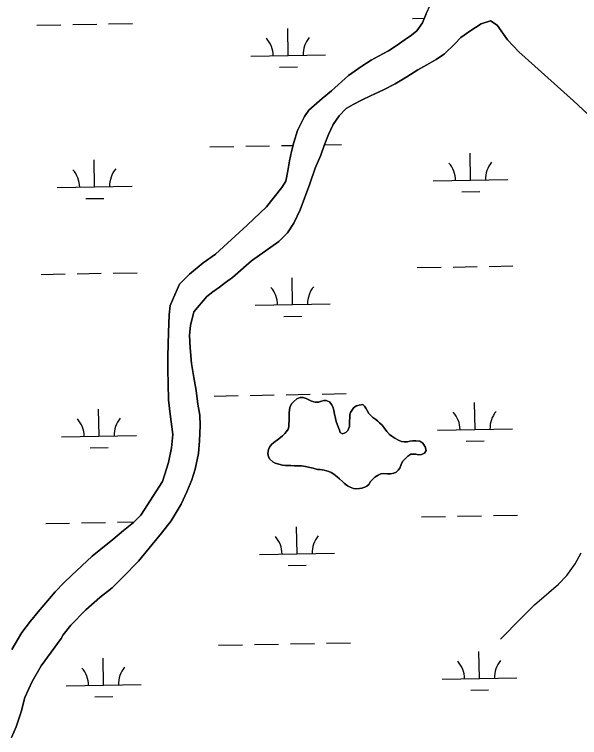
# Model space of a CAD drawing. Extents: x 3914892 to 3953151, y 242587 to 268572.
# Drawn here: x 3949533 to 3950288, y 252879 to 253844 of the extents above; entities that cross this region are included whole.
import ezdxf

# ---------------------------------------------------------------- set-up
doc = ezdxf.new("R2010")
doc.units = 0
doc.layers.add('V-TOPO-SHOR', color=7, linetype='Continuous')
doc.layers.add('V-WETL-SWMP', color=7, linetype='Continuous')

msp = doc.modelspace()

# ---------------------------------------------------------------- linework, layer by layer
at = {"layer": 'V-TOPO-SHOR'}
for points in [[(3950070.19, 253822.29), (3950077.85, 253832.84), (3950082.96, 253844.85), (3950088.48, 253857.24), (3950091.42, 253869.91), (3950093.99, 253883.78), (3950092.15, 253901.55)], [(3950168.8, 253835.51), (3950156.35, 253831.67), (3950141.13, 253821.54), (3950129.15, 253813.1), (3950121.15, 253804.76), (3950107.45, 253791.59), (3950096.28, 253783.73), (3950083.73, 253776.51), (3950071.6, 253769.87), (3950056.8, 253760.52), (3950041.22, 253751.39), (3950026.06, 253743.24), (3950008.51, 253735.16), (3949997.41, 253729.89), (3949985.49, 253723.84), (3949975.98, 253718.33), (3949966.75, 253708.62), (3949958.86, 253696.89), (3949952.32, 253683.52), (3949946.74, 253668.94), (3949942.4, 253656.11), (3949934.76, 253638.8), (3949927.41, 253617.69), (3949914.5, 253582.99), (3949906.04, 253565.1), (3949897.73, 253552.38), (3949886.25, 253540.75), (3949849.5, 253515.07), (3949824.19, 253492.66), (3949814.84, 253485.95), (3949806.71, 253479.99), (3949797.97, 253473.46), (3949790.04, 253467.51), (3949772.55, 253447.08), (3949768.25, 253428.47), (3949766.91, 253415.76), (3949767.64, 253398.81), (3949769.46, 253378.05), (3949772.73, 253359.44), (3949775.63, 253341.83), (3949778.12, 253323.64), (3949780.7, 253308.83), (3949781.32, 253295.07), (3949780.36, 253274.78), (3949778.9, 253257.7), (3949774.53, 253236.7), (3949769.76, 253222.49), (3949763.16, 253206.74), (3949755.93, 253190.21), (3949742.37, 253167.88), (3949729.57, 253151.3), (3949717, 253136.11), (3949698.67, 253114.11), (3949678.38, 253093.16), (3949663.83, 253078.42), (3949647.35, 253065.53), (3949628.57, 253049.12), (3949608.49, 253028.56), (3949598.37, 253015.49), (3949595.65, 253010.59), (3949568.96, 252974.48), (3949556.83, 252953.3), (3949547.08, 252932.06), (3949542.17, 252912.87), (3949535.25, 252892.95), (3949529.28, 252878.57)], [(3950351.56, 253661.6), (3950279.39, 253728.51), (3950206.51, 253794.25), (3950191.41, 253810), (3950177.4, 253829.5), (3950168.8, 253835.51)], [(3949529.87, 252996.27), (3949543.04, 253018.81), (3949554.61, 253034.03), (3949564.9, 253046.29), (3949587.35, 253073.16), (3949599.64, 253085.37), (3949609.26, 253095.06), (3949622.96, 253108.03), (3949637.05, 253120.79), (3949648.46, 253130.03), (3949664.36, 253143.14), (3949678.62, 253154.9), (3949692.27, 253165.87), (3949701.69, 253175.37), (3949730.61, 253220.39), (3949738.68, 253245.86), (3949743, 253265.26), (3949744.48, 253283.14), (3949741.25, 253310.52), (3949738.79, 253329.5), (3949738.18, 253350.83), (3949737.89, 253369.36), (3949737.8, 253387.89), (3949738.87, 253419.52), (3949739.52, 253443.01), (3949741.05, 253455.51), (3949753.59, 253484.05), (3949766.7, 253497.23), (3949785.23, 253512.26), (3949801.69, 253523.95), (3949843.78, 253562.63), (3949869.74, 253587.01), (3949889.97, 253612.94), (3949895.59, 253621.55), (3949898.35, 253635.02), (3949900.31, 253648.51), (3949903.25, 253661.18), (3949906.36, 253673.04), (3949911.18, 253688.84), (3949920.26, 253707.51), (3949926.27, 253716.11), (3949943.82, 253731.76), (3949956.65, 253741.96), (3949979.32, 253762.25), (3949987.86, 253768.59), (3949996.79, 253774.72), (3950009.36, 253782.74), (3950019.27, 253788.44), (3950032.6, 253795.24), (3950042.55, 253801.94), (3950054.73, 253810.37), (3950063.06, 253816.32), (3950070.19, 253822.29)], [(3949901.02, 253319.29), (3949902.95, 253324.21), (3949906.02, 253327.32), (3949910.29, 253330.58), (3949914.72, 253332.45), (3949918.52, 253332.75), (3949922.66, 253331.24), (3949926.98, 253329.13), (3949929.73, 253327.66), (3949934.47, 253326.13), (3949939.25, 253326.4), (3949943.27, 253327.49), (3949946.09, 253328.6), (3949949.48, 253328.71), (3949953.6, 253326.61), (3949957.08, 253322.72), (3949958.56, 253318.7), (3949959.66, 253315.29), (3949960.53, 253310.48), (3949961.22, 253306.88), (3949962.09, 253302.27), (3949963.2, 253299.05), (3949965.24, 253293.42), (3949966.91, 253289), (3949968.22, 253285.97), (3949971.16, 253284.1), (3949975.38, 253285.77), (3949978.25, 253288.68), (3949980.39, 253293.8), (3949980.47, 253296.99), (3949980.58, 253300.97), (3949980.71, 253305.74), (3949981.01, 253309.32), (3949981.7, 253312.69), (3949983.56, 253315.23), (3949986.46, 253319.13), (3949989.7, 253321.23), (3949993.32, 253322.52), (3949998.12, 253323.19)], [(3949998.12, 253323.19), (3950000.45, 253321.13), (3950002.17, 253318.3), (3950003.87, 253315.07), (3950006.35, 253311.02), (3950009.45, 253307.94), (3950011.79, 253305.89), (3950015.7, 253303.39), (3950018.22, 253300.93), (3950020.55, 253298.67), (3950023.85, 253295.6), (3950026.94, 253292.13), (3950030.39, 253287.25), (3950033.87, 253283.37), (3950037.19, 253280.89), (3950040.91, 253278.4), (3950045.81, 253275.67), (3950049.95, 253273.97), (3950053.31, 253273.28), (3950058.09, 253273.35), (3950061.1, 253274.06), (3950065.1, 253274.75), (3950068.89, 253274.64), (3950074.45, 253274.09), (3950078.56, 253271.59), (3950081.42, 253266.73), (3950082.68, 253261.92), (3950080.79, 253258.38), (3950076.75, 253256.5), (3950072.56, 253256.22), (3950068.8, 253257.12), (3950062.22, 253256.9), (3950058.37, 253254.22), (3950055.1, 253251.32), (3950051.4, 253247.04), (3950049.49, 253242.91), (3950047.57, 253238.18), (3950045.5, 253235.45), (3950042.64, 253232.94), (3950039.82, 253231.62), (3950035.42, 253230.75), (3950030.63, 253230.68), (3950025.86, 253231.01), (3950022.07, 253230.72), (3950018.64, 253229.02), (3950014.38, 253226.15), (3950011.52, 253223.64), (3950008.44, 253220.34), (3950006.15, 253216.62), (3950003.69, 253214.29), (3950000.86, 253212.78), (3949997.04, 253211.49), (3949993.64, 253210.98), (3949989.05, 253210.71), (3949985.88, 253211), (3949981.34, 253212.72), (3949978.01, 253214.8), (3949973.92, 253217.9), (3949971, 253220.37), (3949967.11, 253223.86), (3949964.2, 253226.53), (3949959.51, 253230.05), (3949955.79, 253232.34), (3949953.04, 253233.61), (3949946.71, 253235.38), (3949941.36, 253236.32), (3949937.59, 253236.62), (3949931.85, 253238.17), (3949927.5, 253239.29), (3949921.76, 253240.64), (3949916.6, 253241.38), (3949912.22, 253241.3), (3949907.05, 253241.45), (3949902.27, 253241.58), (3949898.29, 253241.69), (3949895.1, 253241.77), (3949891.14, 253242.28), (3949885.99, 253243.42), (3949881.25, 253244.94), (3949878.12, 253246.82), (3949874.22, 253250.11), (3949872.12, 253253.16), (3949871.25, 253257.77), (3949872.19, 253262.92), (3949873.47, 253266.27), (3949876.16, 253269.78), (3949879.62, 253272.67), (3949884.5, 253276.12), (3949888.37, 253279.2), (3949891.22, 253281.51), (3949894.29, 253284.62), (3949896.56, 253287.34), (3949898.42, 253290.08), (3949899.51, 253293.44), (3949899.63, 253297.62), (3949899.72, 253301.2), (3949899.82, 253304.58), (3949899.93, 253308.76), (3949900.02, 253311.95), (3949900.33, 253316.12), (3949901.02, 253319.29)], [(3950182.17, 253009.81), (3950209.43, 253037.94), (3950227.44, 253055.57), (3950246.62, 253072.37), (3950259.27, 253083.17), (3950270.55, 253095.01), (3950281.73, 253110.44), (3950289.7, 253125.16)]]:
    msp.add_lwpolyline(points, dxfattribs=at)
at = {"layer": 'V-WETL-SWMP'}
for p, q in [((3950082.96, 253844.85), (3950077.85, 253832.84)), ((3949610.94, 253830.42), (3949642.94, 253831)), ((3949658.93, 253831.28), (3949690.93, 253831.85)), ((3950064.78, 253838.54), (3950080.4, 253838.82)), ((3950077.85, 253832.84), (3950070.19, 253822.29)), ((3950141.13, 253821.54), (3950156.35, 253831.67)), ((3950156.35, 253831.67), (3950168.8, 253835.51)), ((3950168.8, 253835.51), (3950177.4, 253829.5)), ((3949562.95, 253829.56), (3949594.95, 253830.14)), ((3949898.57, 253789.13), (3949897.93, 253825.13)), ((3950070.19, 253822.29), (3950063.06, 253816.32)), ((3950129.15, 253813.1), (3950141.13, 253821.54)), ((3950177.4, 253829.5), (3950191.4, 253810)), ((3950063.06, 253816.32), (3950054.73, 253810.37)), ((3950121.15, 253804.76), (3950129.15, 253813.1)), ((3950042.55, 253801.94), (3950032.6, 253795.24)), ((3950054.73, 253810.37), (3950042.55, 253801.94)), ((3950107.45, 253791.59), (3950121.15, 253804.76)), ((3950191.4, 253810), (3950206.51, 253794.25)), ((3950032.6, 253795.24), (3950019.27, 253788.44)), ((3950206.51, 253794.25), (3950279.39, 253728.51)), ((3949848.58, 253788.24), (3949948.56, 253790.03)), ((3950009.36, 253782.74), (3949996.79, 253774.72)), ((3950019.27, 253788.44), (3950009.36, 253782.74)), ((3950083.73, 253776.51), (3950096.28, 253783.73)), ((3950096.28, 253783.73), (3950107.45, 253791.59)), ((3949886.85, 253773.49), (3949910.85, 253773.92)), ((3949996.79, 253774.72), (3949987.86, 253768.59)), ((3950071.6, 253769.87), (3950083.73, 253776.51)), ((3949987.86, 253768.59), (3949979.32, 253762.25)), ((3950056.8, 253760.52), (3950071.6, 253769.87)), ((3949979.32, 253762.25), (3949956.65, 253741.96)), ((3950041.22, 253751.39), (3950056.8, 253760.52)), ((3950026.06, 253743.24), (3950041.22, 253751.39)), ((3949956.65, 253741.96), (3949943.83, 253731.76)), ((3949997.41, 253729.89), (3950008.51, 253735.16)), ((3950008.51, 253735.16), (3950026.06, 253743.24)), ((3949943.83, 253731.76), (3949926.27, 253716.11)), ((3949985.49, 253723.84), (3949997.41, 253729.89)), ((3950279.39, 253728.51), (3950351.56, 253661.6)), ((3949926.27, 253716.11), (3949920.25, 253707.51)), ((3949966.75, 253708.62), (3949975.98, 253718.33)), ((3949975.98, 253718.33), (3949985.49, 253723.84)), ((3949920.25, 253707.51), (3949911.18, 253688.84)), ((3949958.86, 253696.89), (3949966.75, 253708.62)), ((3949952.32, 253683.52), (3949958.86, 253696.89)), ((3949911.18, 253688.84), (3949906.36, 253673.04)), ((3949946.74, 253668.94), (3949952.32, 253683.52)), ((3949793.89, 253667.17), (3949825.89, 253667.74)), ((3949841.88, 253668.03), (3949873.88, 253668.6)), ((3949889.88, 253668.89), (3949905.34, 253669.16)), ((3949906.36, 253673.04), (3949903.25, 253661.18)), ((3949942.4, 253656.11), (3949946.74, 253668.94)), ((3949947.11, 253669.91), (3949969.86, 253670.32)), ((3949903.25, 253661.18), (3949900.31, 253648.51)), ((3950142.06, 253622.65), (3950141.42, 253658.64)), ((3949640.23, 253613.67), (3949639.59, 253649.66)), ((3949900.31, 253648.51), (3949898.35, 253635.02)), ((3949934.76, 253638.8), (3949942.4, 253656.11)), ((3949927.41, 253617.69), (3949934.76, 253638.8)), ((3949898.35, 253635.02), (3949895.59, 253621.55)), ((3949895.59, 253621.55), (3949889.97, 253612.94)), ((3950092.07, 253621.75), (3950192.05, 253623.54)), ((3949590.24, 253612.77), (3949690.22, 253614.56)), ((3949889.97, 253612.94), (3949869.74, 253587.01)), ((3949914.5, 253582.99), (3949927.41, 253617.69)), ((3950130.34, 253607), (3950154.33, 253607.43)), ((3949628.51, 253598.03), (3949652.51, 253598.46)), ((3949869.74, 253587.01), (3949843.78, 253562.63)), ((3949906.04, 253565.1), (3949914.5, 253582.99)), ((3949843.78, 253562.63), (3949801.69, 253523.95)), ((3949897.73, 253552.38), (3949906.04, 253565.1)), ((3949886.25, 253540.75), (3949897.73, 253552.38)), ((3949849.5, 253515.07), (3949886.25, 253540.75)), ((3949801.69, 253523.95), (3949785.23, 253512.26)), ((3949785.23, 253512.26), (3949766.7, 253497.23)), ((3949824.19, 253492.66), (3949849.5, 253515.07)), ((3950070.73, 253505.92), (3950102.72, 253506.49)), ((3950118.72, 253506.78), (3950150.72, 253507.35)), ((3950166.71, 253507.64), (3950198.71, 253508.21)), ((3949568.9, 253496.94), (3949600.9, 253497.52)), ((3949616.89, 253497.8), (3949648.89, 253498.37)), ((3949664.89, 253498.66), (3949696.88, 253499.23)), ((3949766.7, 253497.23), (3949753.59, 253484.05)), ((3949753.59, 253484.05), (3949741.05, 253455.51)), ((3949806.71, 253479.99), (3949814.84, 253485.95)), ((3949814.84, 253485.95), (3949824.19, 253492.66)), ((3949904.52, 253456.51), (3949903.88, 253492.5)), ((3949797.97, 253473.46), (3949806.71, 253479.99)), ((3949772.55, 253447.08), (3949790.04, 253467.51)), ((3949790.04, 253467.51), (3949797.97, 253473.46)), ((3949741.05, 253455.51), (3949739.52, 253443.01)), ((3949854.53, 253455.62), (3949954.51, 253457.4)), ((3949768.25, 253428.47), (3949772.55, 253447.08)), ((3949739.52, 253443.01), (3949738.87, 253419.52)), ((3949892.8, 253440.87), (3949916.8, 253441.3)), ((3949766.91, 253415.76), (3949768.25, 253428.47)), ((3949738.87, 253419.52), (3949737.8, 253387.89)), ((3949767.64, 253398.81), (3949766.91, 253415.76)), ((3949769.46, 253378.05), (3949767.64, 253398.81)), ((3949737.8, 253387.89), (3949737.89, 253369.36)), ((3949772.73, 253359.44), (3949769.46, 253378.05)), ((3949737.89, 253369.36), (3949738.18, 253350.83)), ((3949775.63, 253341.83), (3949772.73, 253359.44)), ((3949738.18, 253350.83), (3949738.79, 253329.5)), ((3949778.12, 253323.64), (3949775.63, 253341.83)), ((3949738.79, 253329.5), (3949741.25, 253310.52)), ((3949799.84, 253334.55), (3949831.84, 253335.12)), ((3949847.84, 253335.41), (3949879.83, 253335.98)), ((3949895.83, 253336.26), (3949927.82, 253336.84)), ((3949910.29, 253330.58), (3949906.02, 253327.31)), ((3949914.73, 253332.45), (3949910.29, 253330.58)), ((3949918.52, 253332.75), (3949914.73, 253332.45)), ((3949922.66, 253331.24), (3949918.52, 253332.75)), ((3949926.98, 253329.13), (3949922.66, 253331.24)), ((3949929.73, 253327.66), (3949926.98, 253329.13)), ((3949943.82, 253337.12), (3949975.82, 253337.7)), ((3949780.7, 253308.83), (3949778.12, 253323.64)), ((3949901.02, 253319.29), (3949900.33, 253316.12)), ((3949902.95, 253324.21), (3949901.02, 253319.29)), ((3949906.02, 253327.31), (3949902.95, 253324.21)), ((3949934.47, 253326.13), (3949929.73, 253327.66)), ((3949939.25, 253326.4), (3949934.47, 253326.13)), ((3949943.27, 253327.49), (3949939.25, 253326.4)), ((3949946.09, 253328.6), (3949943.27, 253327.49)), ((3949949.48, 253328.71), (3949946.09, 253328.6)), ((3949953.6, 253326.61), (3949949.48, 253328.71)), ((3949957.08, 253322.73), (3949953.6, 253326.61)), ((3949958.56, 253318.7), (3949957.08, 253322.73)), ((3949986.46, 253319.13), (3949983.56, 253315.23)), ((3949989.7, 253321.23), (3949986.46, 253319.13)), ((3949993.32, 253322.53), (3949989.7, 253321.23)), ((3949998.12, 253323.19), (3949993.32, 253322.53)), ((3950000.45, 253321.13), (3949998.12, 253323.19)), ((3950002.17, 253318.3), (3950000.45, 253321.13)), ((3950148.01, 253290.03), (3950147.37, 253326.02)), ((3949646.18, 253281.05), (3949645.54, 253317.04)), ((3949741.25, 253310.52), (3949744.48, 253283.14)), ((3949900.02, 253311.95), (3949899.93, 253308.76)), ((3949900.33, 253316.12), (3949900.02, 253311.95)), ((3949959.66, 253315.29), (3949958.56, 253318.7)), ((3949960.53, 253310.48), (3949959.66, 253315.29)), ((3949961.22, 253306.88), (3949960.53, 253310.48)), ((3949981.7, 253312.69), (3949981.01, 253309.32)), ((3949983.56, 253315.23), (3949981.7, 253312.69)), ((3950003.87, 253315.07), (3950002.17, 253318.3)), ((3950006.35, 253311.02), (3950003.87, 253315.07)), ((3950009.45, 253307.94), (3950006.35, 253311.02)), ((3949781.32, 253295.07), (3949780.7, 253308.83)), ((3949899.73, 253301.2), (3949899.63, 253297.62)), ((3949899.82, 253304.58), (3949899.73, 253301.2)), ((3949899.93, 253308.76), (3949899.82, 253304.58)), ((3949962.09, 253302.27), (3949961.22, 253306.88)), ((3949963.2, 253299.06), (3949962.09, 253302.27)), ((3949980.58, 253300.97), (3949980.47, 253296.99)), ((3949980.71, 253305.74), (3949980.58, 253300.97)), ((3949981.01, 253309.32), (3949980.71, 253305.74)), ((3950011.79, 253305.89), (3950009.45, 253307.94)), ((3950015.7, 253303.39), (3950011.79, 253305.89)), ((3950018.22, 253300.93), (3950015.7, 253303.39)), ((3950020.55, 253298.68), (3950018.22, 253300.93)), ((3949780.36, 253274.78), (3949781.32, 253295.07)), ((3949899.51, 253293.44), (3949898.42, 253290.08)), ((3949899.63, 253297.62), (3949899.51, 253293.44)), ((3949965.24, 253293.42), (3949963.2, 253299.06)), ((3949966.91, 253288.99), (3949965.24, 253293.42)), ((3949980.38, 253293.8), (3949978.25, 253288.68)), ((3949980.47, 253296.99), (3949980.38, 253293.8)), ((3950023.85, 253295.6), (3950020.55, 253298.68)), ((3950026.94, 253292.13), (3950023.85, 253295.6)), ((3950030.39, 253287.25), (3950026.94, 253292.13)), ((3950098.02, 253289.13), (3950198, 253290.92)), ((3949596.19, 253280.15), (3949696.18, 253281.94)), ((3949744.48, 253283.14), (3949743, 253265.26)), ((3949891.22, 253281.52), (3949888.37, 253279.2)), ((3949894.29, 253284.62), (3949891.22, 253281.52)), ((3949896.56, 253287.34), (3949894.29, 253284.62)), ((3949898.42, 253290.08), (3949896.56, 253287.34)), ((3949968.22, 253285.97), (3949966.91, 253288.99)), ((3949971.15, 253284.1), (3949968.22, 253285.97)), ((3949975.38, 253285.77), (3949971.15, 253284.1)), ((3949978.25, 253288.68), (3949975.38, 253285.77)), ((3950033.87, 253283.37), (3950030.39, 253287.25)), ((3950037.19, 253280.89), (3950033.87, 253283.37)), ((3950040.91, 253278.4), (3950037.19, 253280.89)), ((3949778.9, 253257.7), (3949780.36, 253274.78)), ((3949879.62, 253272.67), (3949876.16, 253269.78)), ((3949884.5, 253276.12), (3949879.62, 253272.67)), ((3949888.37, 253279.2), (3949884.5, 253276.12)), ((3950045.81, 253275.67), (3950040.91, 253278.4)), ((3950049.95, 253273.97), (3950045.81, 253275.67)), ((3950053.31, 253273.28), (3950049.95, 253273.97)), ((3950058.09, 253273.35), (3950053.31, 253273.28)), ((3950061.1, 253274.06), (3950058.09, 253273.35)), ((3950065.1, 253274.75), (3950061.1, 253274.06)), ((3950068.89, 253274.64), (3950065.1, 253274.75)), ((3950074.45, 253274.09), (3950068.89, 253274.64)), ((3950078.56, 253271.59), (3950074.45, 253274.09)), ((3950081.41, 253266.73), (3950078.56, 253271.59)), ((3950136.29, 253274.38), (3950160.29, 253274.81)), ((3949634.46, 253265.4), (3949658.46, 253265.83)), ((3949743, 253265.26), (3949738.68, 253245.86)), ((3949872.18, 253262.92), (3949871.25, 253257.77)), ((3949873.47, 253266.27), (3949872.18, 253262.92)), ((3949876.16, 253269.78), (3949873.47, 253266.27)), ((3950080.79, 253258.38), (3950082.68, 253261.92)), ((3950082.68, 253261.92), (3950081.41, 253266.73)), ((3949774.54, 253236.7), (3949778.9, 253257.7)), ((3949871.25, 253257.77), (3949872.12, 253253.16)), ((3949872.12, 253253.16), (3949874.22, 253250.12)), ((3950055.1, 253251.32), (3950058.37, 253254.22)), ((3950058.37, 253254.22), (3950062.22, 253256.9)), ((3950062.22, 253256.9), (3950068.8, 253257.12)), ((3950068.8, 253257.12), (3950072.56, 253256.22)), ((3950072.56, 253256.22), (3950076.75, 253256.5)), ((3950076.75, 253256.5), (3950080.79, 253258.38)), ((3949738.68, 253245.86), (3949730.61, 253220.39)), ((3949874.22, 253250.12), (3949878.12, 253246.82)), ((3949878.12, 253246.82), (3949881.25, 253244.94)), ((3949881.25, 253244.94), (3949885.99, 253243.42)), ((3949885.99, 253243.42), (3949891.14, 253242.28)), ((3949891.14, 253242.28), (3949895.1, 253241.77)), ((3950047.57, 253238.18), (3950049.49, 253242.91)), ((3950049.49, 253242.91), (3950051.4, 253247.04)), ((3950051.4, 253247.04), (3950055.1, 253251.32)), ((3949769.76, 253222.49), (3949774.54, 253236.7)), ((3949895.1, 253241.77), (3949898.29, 253241.69)), ((3949898.29, 253241.69), (3949902.27, 253241.58)), ((3949902.27, 253241.58), (3949907.05, 253241.45)), ((3949907.05, 253241.45), (3949912.22, 253241.3)), ((3949912.22, 253241.3), (3949916.6, 253241.38)), ((3949916.6, 253241.38), (3949921.76, 253240.64)), ((3949921.76, 253240.64), (3949927.5, 253239.29)), ((3949927.5, 253239.29), (3949931.85, 253238.17)), ((3949931.85, 253238.17), (3949937.58, 253236.62)), ((3949937.58, 253236.62), (3949941.36, 253236.32)), ((3949941.36, 253236.32), (3949946.71, 253235.38)), ((3949946.71, 253235.38), (3949953.04, 253233.61)), ((3949953.04, 253233.61), (3949955.79, 253232.34)), ((3949955.79, 253232.34), (3949959.51, 253230.05)), ((3950039.82, 253231.62), (3950042.64, 253232.94)), ((3950042.64, 253232.94), (3950045.5, 253235.45)), ((3950045.5, 253235.45), (3950047.57, 253238.18)), ((3949959.51, 253230.05), (3949964.2, 253226.53)), ((3949964.2, 253226.53), (3949967.11, 253223.86)), ((3949967.11, 253223.86), (3949971, 253220.37)), ((3950008.44, 253220.34), (3950011.52, 253223.64)), ((3950011.52, 253223.64), (3950014.38, 253226.15)), ((3950014.38, 253226.15), (3950018.64, 253229.02)), ((3950018.64, 253229.02), (3950022.07, 253230.72)), ((3950022.07, 253230.72), (3950025.86, 253231.01)), ((3950025.86, 253231.01), (3950030.63, 253230.68)), ((3950030.63, 253230.68), (3950035.41, 253230.75)), ((3950035.41, 253230.75), (3950039.82, 253231.62)), ((3949730.61, 253220.39), (3949701.69, 253175.37)), ((3949763.16, 253206.74), (3949769.76, 253222.49)), ((3949971, 253220.37), (3949973.92, 253217.9)), ((3949973.92, 253217.9), (3949978.01, 253214.8)), ((3949978.01, 253214.8), (3949981.34, 253212.72)), ((3950000.86, 253212.78), (3950003.69, 253214.29)), ((3950003.69, 253214.29), (3950006.15, 253216.62)), ((3950006.15, 253216.62), (3950008.44, 253220.34)), ((3949755.93, 253190.21), (3949763.16, 253206.74)), ((3949981.34, 253212.72), (3949985.88, 253211)), ((3949985.88, 253211), (3949989.06, 253210.71)), ((3949989.06, 253210.71), (3949993.64, 253210.98)), ((3949993.64, 253210.98), (3949997.04, 253211.49)), ((3949997.04, 253211.49), (3950000.86, 253212.78)), ((3949742.37, 253167.88), (3949755.93, 253190.21)), ((3949701.69, 253175.37), (3949692.27, 253165.87)), ((3950124.67, 253174.16), (3950156.67, 253174.73)), ((3950172.66, 253175.02), (3950204.66, 253175.59)), ((3949574.85, 253164.32), (3949606.85, 253164.89)), ((3949622.84, 253165.18), (3949654.84, 253165.75)), ((3949670.84, 253166.04), (3949692.82, 253166.43)), ((3949692.27, 253165.87), (3949678.62, 253154.9)), ((3949729.57, 253151.3), (3949742.37, 253167.88)), ((3950076.68, 253173.3), (3950108.68, 253173.87)), ((3949910.47, 253123.89), (3949909.83, 253159.88)), ((3949678.62, 253154.9), (3949664.36, 253143.14)), ((3949717, 253136.11), (3949729.57, 253151.3)), ((3949664.36, 253143.14), (3949648.46, 253130.03)), ((3949698.67, 253114.11), (3949717, 253136.11)), ((3949648.46, 253130.03), (3949637.06, 253120.79)), ((3949637.06, 253120.79), (3949622.96, 253108.03)), ((3949860.48, 253122.99), (3949960.47, 253124.78)), ((3949622.96, 253108.03), (3949609.26, 253095.06)), ((3949678.38, 253093.16), (3949698.67, 253114.11)), ((3949898.75, 253108.25), (3949922.75, 253108.67)), ((3949609.26, 253095.06), (3949599.64, 253085.37)), ((3949663.83, 253078.42), (3949678.38, 253093.16)), ((3949599.64, 253085.37), (3949587.35, 253073.16)), ((3949647.35, 253065.53), (3949663.83, 253078.42)), ((3949587.35, 253073.16), (3949564.9, 253046.29)), ((3949628.57, 253049.12), (3949647.35, 253065.53)), ((3949608.49, 253028.56), (3949628.57, 253049.12)), ((3949564.9, 253046.29), (3949554.61, 253034.02)), ((3949554.61, 253034.02), (3949543.04, 253018.81)), ((3949598.37, 253015.49), (3949608.49, 253028.56)), ((3949543.04, 253018.81), (3949529.87, 252996.27)), ((3949568.96, 252974.48), (3949595.65, 253010.59)), ((3949595.65, 253010.59), (3949598.37, 253015.49)), ((3949805.79, 253001.93), (3949837.79, 253002.5)), ((3949853.79, 253002.78), (3949885.78, 253003.36)), ((3949901.78, 253003.64), (3949933.77, 253004.21)), ((3949949.77, 253004.5), (3949981.77, 253005.07)), ((3950153.96, 252957.4), (3950153.32, 252993.4)), ((3949652.13, 252948.43), (3949651.49, 252984.42)), ((3949556.83, 252953.3), (3949568.96, 252974.48)), ((3949547.08, 252932.06), (3949556.83, 252953.3)), ((3950103.97, 252956.51), (3950203.95, 252958.3)), ((3949602.14, 252947.53), (3949702.13, 252949.32)), ((3949640.41, 252932.78), (3949664.41, 252933.21)), ((3950142.24, 252941.76), (3950166.24, 252942.19)), ((3949542.18, 252912.87), (3949547.08, 252932.06)), ((3949535.25, 252892.95), (3949542.18, 252912.87)), ((3949529.28, 252878.57), (3949535.25, 252892.95))]:
    msp.add_line(p, q, dxfattribs=at)
for centre, start, end in [((3949843.33, 253788.62), 0.25318, 41.79684), ((3949953.8, 253790.59), 140.25318, 181.79684), ((3950086.82, 253622.13), 0.25318, 41.79684), ((3950197.29, 253624.11), 140.25318, 181.79684), ((3949584.99, 253613.16), 0.25318, 41.79684), ((3949695.46, 253615.13), 140.25318, 181.79684), ((3949849.28, 253456), 0.25318, 41.79684), ((3949959.75, 253457.97), 140.25318, 181.79684), ((3950092.77, 253289.51), 0.25318, 41.79684), ((3950203.24, 253291.49), 140.25318, 181.79684), ((3949590.94, 253280.53), 0.25318, 41.79684), ((3949701.41, 253282.51), 140.25318, 181.79684), ((3949855.23, 253123.37), 0.25318, 41.79684), ((3949965.7, 253125.35), 140.25318, 181.79684), ((3950209.19, 252958.87), 140.25318, 181.79684), ((3949707.36, 252949.89), 140.25318, 181.79684), ((3950098.72, 252956.89), 0.25318, 41.79684), ((3949596.89, 252947.91), 0.25318, 41.79684)]:
    msp.add_arc(centre, 35.25, start, end, dxfattribs=at)

doc.saveas('drawing.dxf')
